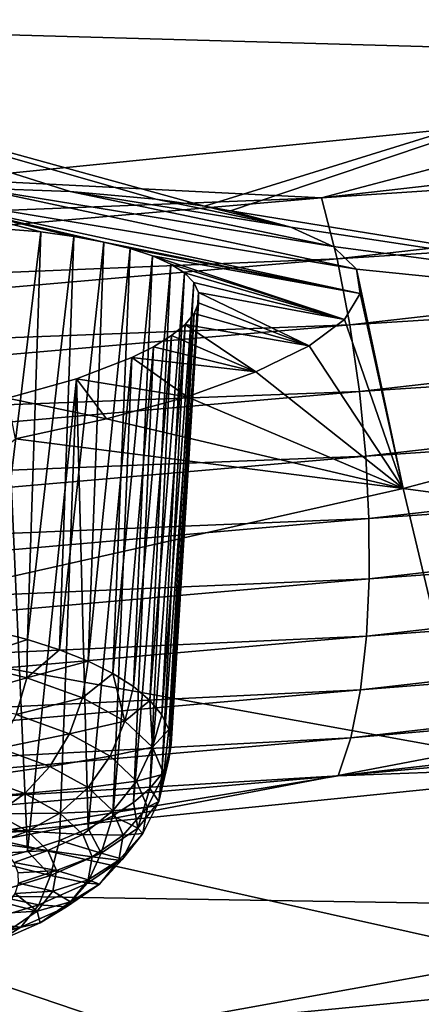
# Model space of a CAD drawing. Header units: metres. Extents: x -90 to 304, y -90 to 74.
# Tile 301 of 570: x 257.09 to 258.42, y -11.97 to -8.73. Entities that reach past the tile are written whole.
import ezdxf

# ---------------------------------------------------------------- set-up
doc = ezdxf.new("R2010")
doc.units = ezdxf.units.M
doc.layers.add('solid_21662050_350', color=7, linetype='CONTINUOUS')

msp = doc.modelspace()

# ---------------------------------------------------------------- linework, layer by layer
at = {"layer": 'solid_21662050_350'}
for points in [[(259.215271, -7.748534, 237.035049), (256.880402, -7.991722, 237.710541), (259.210663, -9.016086, 238.406448)], [(256.880402, -7.991722, 237.710541), (256.861572, -9.251046, 239.063583), (259.210663, -9.016086, 238.406448)], [(255.821121, -8.201881, 237.4832), (257.737732, -8.619792, 236.749832), (255.373245, -8.845696, 237.377304)], [(255.493683, -8.731043, 193.446609), (256.855652, -8.292377, 192.228165), (259.316559, -8.83867, 195.305725)], [(256.855652, -8.292377, 192.228165), (260.812012, -8.293378, 193.791122), (259.316559, -8.83867, 195.305725)], [(255.373245, -8.845696, 237.377304), (257.737732, -8.619792, 236.749832), (256.862122, -8.442142, 236.256393)], [(255.493683, -8.731043, 193.446609), (259.316559, -8.83867, 195.305725), (257.701691, -9.339812, 196.697052)], [(257.541412, -9.316646, 196.535126), (255.493683, -8.731043, 193.446609), (257.701691, -9.339812, 196.697052)], [(257.259399, -9.291885, 196.320023), (256.951874, -9.281443, 196.157608), (255.493683, -8.731043, 193.446609)], [(257.541412, -9.316646, 196.535126), (257.259399, -9.291885, 196.320023), (255.493683, -8.731043, 193.446609)], [(258.087067, -9.312941, 238.893005), (262.431396, -8.819945, 237.515472), (259.210663, -9.016086, 238.406448)], [(262.494659, -9.019177, 237.622101), (262.431396, -8.819945, 237.515472), (258.087067, -9.312941, 238.893005)], [(257.787781, -9.356049, 196.800568), (257.701691, -9.339812, 196.697052), (259.316559, -8.83867, 195.305725)], [(257.787781, -9.356049, 196.800568), (259.316559, -8.83867, 195.305725), (260.285156, -9.759603, 199.735977)], [(258.087067, -9.312941, 238.893005), (259.210663, -9.016086, 238.406448), (256.861572, -9.251046, 239.063583)], [(258.138275, -9.514251, 239.003906), (262.494659, -9.019177, 237.622101), (258.087067, -9.312941, 238.893005)], [(262.546875, -9.234447, 237.691711), (262.494659, -9.019177, 237.622101), (258.138275, -9.514251, 239.003906)], [(258.180511, -9.731411, 239.076981), (262.546875, -9.234447, 237.691711), (258.138275, -9.514251, 239.003906)], [(262.58606, -9.452213, 237.723648), (262.546875, -9.234447, 237.691711), (258.180511, -9.731411, 239.076981)], [(258.087067, -9.312941, 238.893005), (256.861572, -9.251046, 239.063583), (254.486755, -9.455252, 239.63475)], [(256.951874, -9.281443, 196.157608), (258.202728, -9.547585, 197.793976), (256.626129, -9.284946, 196.048935)], [(256.951874, -9.281443, 196.157608), (258.125488, -9.473622, 197.441895), (258.202728, -9.547585, 197.793976)], [(257.259399, -9.291885, 196.320023), (258.125488, -9.473622, 197.441895), (256.951874, -9.281443, 196.157608)], [(253.648453, -9.699002, 239.971878), (258.087067, -9.312941, 238.893005), (254.486755, -9.455252, 239.63475)], [(258.138275, -9.514251, 239.003906), (258.087067, -9.312941, 238.893005), (253.648453, -9.699002, 239.971878)], [(256.626129, -9.284946, 196.048935), (258.202728, -9.547585, 197.793976), (258.214935, -9.628449, 198.151321)], [(257.369965, -9.458461, 197.063141), (256.626129, -9.284946, 196.048935), (258.214935, -9.628449, 198.151321)], [(257.271423, -9.440225, 196.946365), (256.626129, -9.284946, 196.048935), (257.369965, -9.458461, 197.063141)], [(257.162964, -9.425363, 196.840515), (256.626129, -9.284946, 196.048935), (257.271423, -9.440225, 196.946365)], [(256.921814, -9.405927, 196.664383), (256.626129, -9.284946, 196.048935), (257.162964, -9.425363, 196.840515)], [(257.259399, -9.291885, 196.320023), (257.98584, -9.409098, 197.107285), (258.125488, -9.473622, 197.441895)], [(257.541412, -9.316646, 196.535126), (257.98584, -9.409098, 197.107285), (257.259399, -9.291885, 196.320023)], [(257.541412, -9.316646, 196.535126), (257.701691, -9.339812, 196.697052), (257.98584, -9.409098, 197.107285)], [(257.98584, -9.409098, 197.107285), (257.701691, -9.339812, 196.697052), (257.787781, -9.356049, 196.800568)], [(257.98584, -9.409098, 197.107285), (257.787781, -9.356049, 196.800568), (260.285156, -9.759603, 199.735977)], [(256.921814, -9.405927, 196.664383), (257.162964, -9.425363, 196.840515), (257.002014, -10.73855, 196.364975)], [(258.125488, -9.473622, 197.441895), (257.98584, -9.409098, 197.107285), (260.285156, -9.759603, 199.735977)], [(257.162964, -9.425363, 196.840515), (257.118469, -10.768594, 196.454391), (257.002014, -10.73855, 196.364975)], [(257.162964, -9.425363, 196.840515), (257.271423, -9.440225, 196.946365), (257.118469, -10.768594, 196.454391)], [(257.271423, -9.440225, 196.946365), (257.224426, -10.802543, 196.554794), (257.118469, -10.768594, 196.454391)], [(257.271423, -9.440225, 196.946365), (257.369965, -9.458461, 197.063141), (257.224426, -10.802543, 196.554794)], [(257.369965, -9.458461, 197.063141), (257.318756, -10.840027, 196.66507), (257.224426, -10.802543, 196.554794)], [(257.369965, -9.458461, 197.063141), (257.456818, -9.47987, 197.189285), (257.318756, -10.840027, 196.66507)], [(257.369965, -9.458461, 197.063141), (258.214935, -9.628449, 198.151321), (257.456818, -9.47987, 197.189285)], [(258.202728, -9.547585, 197.793976), (258.125488, -9.473622, 197.441895), (260.285156, -9.759603, 199.735977)], [(258.212219, -9.950788, 239.11145), (262.58606, -9.452213, 237.723648), (258.180511, -9.731411, 239.076981)], [(262.611542, -9.664063, 237.719086), (262.58606, -9.452213, 237.723648), (258.212219, -9.950788, 239.11145)], [(257.456818, -9.47987, 197.189285), (257.40036, -10.880633, 196.784042), (257.318756, -10.840027, 196.66507)], [(257.456818, -9.47987, 197.189285), (257.53064, -9.504159, 197.323013), (257.40036, -10.880633, 196.784042)], [(257.53064, -9.504159, 197.323013), (257.468384, -10.92392, 196.91037), (257.40036, -10.880633, 196.784042)], [(257.456818, -9.47987, 197.189285), (258.214935, -9.628449, 198.151321), (257.53064, -9.504159, 197.323013)], [(257.53064, -9.504159, 197.323013), (257.590576, -9.531059, 197.462875), (257.468384, -10.92392, 196.91037)], [(257.53064, -9.504159, 197.323013), (258.214935, -9.628449, 198.151321), (258.162415, -9.713434, 198.50177)], [(257.53064, -9.504159, 197.323013), (258.162415, -9.713434, 198.50177), (257.590576, -9.531059, 197.462875)], [(253.687195, -9.901958, 240.086136), (258.138275, -9.514251, 239.003906), (253.648453, -9.699002, 239.971878)], [(258.180511, -9.731411, 239.076981), (258.138275, -9.514251, 239.003906), (253.687195, -9.901958, 240.086136)], [(257.590576, -9.531059, 197.462875), (257.522095, -10.969409, 197.042694), (257.468384, -10.92392, 196.91037)], [(257.590576, -9.531059, 197.462875), (257.636108, -9.560304, 197.607437), (257.522095, -10.969409, 197.042694)], [(257.590576, -9.531059, 197.462875), (258.162415, -9.713434, 198.50177), (257.636108, -9.560304, 197.607437)], [(257.636108, -9.560304, 197.607437), (257.560883, -11.016605, 197.17955), (257.522095, -10.969409, 197.042694)], [(257.636108, -9.560304, 197.607437), (257.666779, -9.591599, 197.755264), (257.560883, -11.016605, 197.17955)], [(257.636108, -9.560304, 197.607437), (258.162415, -9.713434, 198.50177), (257.666779, -9.591599, 197.755264)], [(258.202728, -9.547585, 197.793976), (260.285156, -9.759603, 199.735977), (258.355713, -10.271256, 201.15715)], [(258.214935, -9.628449, 198.151321), (258.202728, -9.547585, 197.793976), (258.355713, -10.271256, 201.15715)], [(257.666779, -9.591599, 197.755264), (257.58432, -11.06499, 197.319443), (257.560883, -11.016605, 197.17955)], [(257.666779, -9.591599, 197.755264), (257.682281, -9.624607, 197.9048), (257.58432, -11.06499, 197.319443)], [(257.666779, -9.591599, 197.755264), (258.162415, -9.713434, 198.50177), (257.682281, -9.624607, 197.9048)], [(257.682281, -9.624607, 197.9048), (257.592163, -11.114033, 197.460846), (257.58432, -11.06499, 197.319443)], [(257.682281, -9.624607, 197.9048), (257.682556, -9.659, 198.054535), (257.592163, -11.114033, 197.460846)], [(257.682281, -9.624607, 197.9048), (258.162415, -9.713434, 198.50177), (258.046722, -9.80025, 198.835754)], [(257.682281, -9.624607, 197.9048), (258.046722, -9.80025, 198.835754), (257.682556, -9.659, 198.054535)], [(258.162415, -9.713434, 198.50177), (258.214935, -9.628449, 198.151321), (258.355713, -10.271256, 201.15715)], [(257.682556, -9.659, 198.054535), (257.58432, -11.163198, 197.602203), (257.592163, -11.114033, 197.460846)], [(257.682556, -9.659, 198.054535), (257.667633, -9.694444, 198.203003), (257.58432, -11.163198, 197.602203)], [(257.682556, -9.659, 198.054535), (258.046722, -9.80025, 198.835754), (257.667633, -9.694444, 198.203003)], [(258.232819, -10.163928, 239.108444), (262.611542, -9.664063, 237.719086), (258.212219, -9.950788, 239.11145)], [(262.624573, -9.869178, 237.681885), (262.611542, -9.664063, 237.719086), (258.232819, -10.163928, 239.108444)], [(257.667633, -9.694444, 198.203003), (257.560852, -11.211946, 197.741974), (257.58432, -11.163198, 197.602203)], [(257.667633, -9.694444, 198.203003), (257.637695, -9.730562, 198.348648), (257.560852, -11.211946, 197.741974)], [(257.667633, -9.694444, 198.203003), (258.046722, -9.80025, 198.835754), (257.637695, -9.730562, 198.348648)], [(253.719147, -10.120615, 240.161957), (258.180511, -9.731411, 239.076981), (253.687195, -9.901958, 240.086136)], [(258.212219, -9.950788, 239.11145), (258.180511, -9.731411, 239.076981), (253.719147, -10.120615, 240.161957)], [(257.637695, -9.730562, 198.348648), (257.522064, -11.259742, 197.878632), (257.560852, -11.211946, 197.741974)], [(257.637695, -9.730562, 198.348648), (257.593079, -9.767015, 198.490112), (257.522064, -11.259742, 197.878632)], [(257.637695, -9.730562, 198.348648), (257.870972, -9.88665, 199.144577), (257.593079, -9.767015, 198.490112)], [(257.637695, -9.730562, 198.348648), (258.046722, -9.80025, 198.835754), (257.870972, -9.88665, 199.144577)], [(258.046722, -9.80025, 198.835754), (258.162415, -9.713434, 198.50177), (258.355713, -10.271256, 201.15715)], [(257.593079, -9.767015, 198.490112), (257.468353, -11.306063, 198.010651), (257.522064, -11.259742, 197.878632)], [(257.593079, -9.767015, 198.490112), (257.534302, -9.803437, 198.625961), (257.468353, -11.306063, 198.010651)], [(257.593079, -9.767015, 198.490112), (257.870972, -9.88665, 199.144577), (257.534302, -9.803437, 198.625961)], [(258.355713, -10.271256, 201.15715), (260.285156, -9.759603, 199.735977), (260.87738, -10.608493, 204.302597)], [(257.870972, -9.88665, 199.144577), (258.046722, -9.80025, 198.835754), (258.355713, -10.271256, 201.15715)], [(257.534302, -9.803437, 198.625961), (257.400299, -11.350401, 198.136612), (257.468353, -11.306063, 198.010651)], [(257.534302, -9.803437, 198.625961), (257.461975, -9.839478, 198.754898), (257.400299, -11.350401, 198.136612)], [(257.534302, -9.803437, 198.625961), (257.870972, -9.88665, 199.144577), (257.461975, -9.839478, 198.754898)], [(257.461975, -9.839478, 198.754898), (257.644318, -9.968383, 199.413086), (257.279694, -9.909043, 198.987213)], [(257.461975, -9.839478, 198.754898), (257.279694, -9.909043, 198.987213), (257.318665, -11.392271, 198.255127)], [(257.461975, -9.839478, 198.754898), (257.318665, -11.392271, 198.255127), (257.400299, -11.350401, 198.136612)], [(257.461975, -9.839478, 198.754898), (257.870972, -9.88665, 199.144577), (257.644318, -9.968383, 199.413086)], [(257.644318, -9.968383, 199.413086), (257.870972, -9.88665, 199.144577), (258.355713, -10.271256, 201.15715)], [(258.243378, -10.370035, 239.071945), (262.624573, -9.869178, 237.681885), (258.232819, -10.163928, 239.108444)], [(262.626099, -10.067026, 237.614822), (262.624573, -9.869178, 237.681885), (258.243378, -10.370035, 239.071945)], [(257.279694, -9.909043, 198.987213), (257.379272, -10.041797, 199.630035), (257.053497, -9.97305, 199.178192)], [(257.279694, -9.909043, 198.987213), (257.053497, -9.97305, 199.178192), (257.118378, -11.466804, 198.464706)], [(257.279694, -9.909043, 198.987213), (257.118378, -11.466804, 198.464706), (257.224365, -11.431214, 198.364899)], [(257.279694, -9.909043, 198.987213), (257.224365, -11.431214, 198.364899), (257.318665, -11.392271, 198.255127)], [(257.279694, -9.909043, 198.987213), (257.644318, -9.968383, 199.413086), (257.379272, -10.041797, 199.630035)], [(253.743134, -10.341269, 240.19841), (258.212219, -9.950788, 239.11145), (253.719147, -10.120615, 240.161957)], [(258.232819, -10.163928, 239.108444), (258.212219, -9.950788, 239.11145), (253.743134, -10.341269, 240.19841)], [(257.118378, -11.466804, 198.464706), (257.053497, -9.97305, 199.178192), (257.001892, -11.49865, 198.553497)], [(257.053497, -9.97305, 199.178192), (257.379272, -10.041797, 199.630035), (257.079498, -10.107382, 199.799149)], [(257.379272, -10.041797, 199.630035), (257.644318, -9.968383, 199.413086), (258.355713, -10.271256, 201.15715)], [(257.079498, -10.107382, 199.799149), (257.379272, -10.041797, 199.630035), (258.355713, -10.271256, 201.15715)], [(258.244629, -10.568599, 239.004745), (262.626099, -10.067026, 237.614822), (258.243378, -10.370035, 239.071945)], [(262.615082, -10.255854, 237.515625), (262.626099, -10.067026, 237.614822), (258.244629, -10.568599, 239.004745)], [(257.079498, -10.107382, 199.799149), (258.355713, -10.271256, 201.15715), (256.314209, -10.73033, 202.432266)], [(253.758728, -10.555434, 240.196655), (258.232819, -10.163928, 239.108444), (253.743134, -10.341269, 240.19841)], [(258.243378, -10.370035, 239.071945), (258.232819, -10.163928, 239.108444), (253.758728, -10.555434, 240.196655)], [(258.235718, -10.757834, 238.904541), (262.615082, -10.255854, 237.515625), (258.244629, -10.568599, 239.004745)], [(262.590149, -10.433129, 237.381332), (262.615082, -10.255854, 237.515625), (258.235718, -10.757834, 238.904541)], [(256.314209, -10.73033, 202.432266), (258.355713, -10.271256, 201.15715), (258.562103, -11.136545, 205.769318)], [(258.355713, -10.271256, 201.15715), (260.87738, -10.608493, 204.302597), (258.562103, -11.136545, 205.769318)], [(253.766724, -10.762334, 240.16069), (258.243378, -10.370035, 239.071945), (253.758728, -10.555434, 240.196655)], [(258.244629, -10.568599, 239.004745), (258.243378, -10.370035, 239.071945), (253.766724, -10.762334, 240.16069)], [(258.215546, -10.935172, 238.768265), (262.590149, -10.433129, 237.381332), (258.235718, -10.757834, 238.904541)], [(262.551392, -10.590738, 237.215134), (262.590149, -10.433129, 237.381332), (258.215546, -10.935172, 238.768265)], [(253.767654, -10.961468, 240.093399), (258.244629, -10.568599, 239.004745), (253.766724, -10.762334, 240.16069)], [(258.235718, -10.757834, 238.904541), (258.244629, -10.568599, 239.004745), (253.767654, -10.961468, 240.093399)], [(258.184204, -11.092471, 238.599121), (262.551392, -10.590738, 237.215134), (258.215546, -10.935172, 238.768265)], [(262.499847, -10.717034, 237.024185), (262.551392, -10.590738, 237.215134), (258.184204, -11.092471, 238.599121)], [(256.314209, -10.73033, 202.432266), (258.562103, -11.136545, 205.769318), (256.130981, -11.601048, 207.05954)], [(256.896942, -10.842085, 196.284653), (257.002014, -10.73855, 196.364975), (257.118469, -10.768594, 196.454391)], [(258.142517, -11.218068, 238.404358), (261.631287, -10.903743, 237.108032), (262.499847, -10.717034, 237.024185)], [(258.142517, -11.218068, 238.404358), (262.499847, -10.717034, 237.024185), (258.184204, -11.092471, 238.599121)], [(253.760925, -11.151032, 239.992401), (258.235718, -10.757834, 238.904541), (253.767654, -10.961468, 240.093399)], [(258.215546, -10.935172, 238.768265), (258.235718, -10.757834, 238.904541), (253.760925, -11.151032, 239.992401)], [(257.116974, -10.895028, 196.442596), (256.896942, -10.842085, 196.284653), (257.118469, -10.768594, 196.454391)], [(257.116974, -10.895028, 196.442596), (257.118469, -10.768594, 196.454391), (257.224426, -10.802543, 196.554794)], [(257.116974, -10.895028, 196.442596), (257.224426, -10.802543, 196.554794), (257.318756, -10.840027, 196.66507)], [(257.300262, -10.961288, 196.63797), (257.116974, -10.895028, 196.442596), (257.318756, -10.840027, 196.66507)], [(257.300262, -10.961288, 196.63797), (257.318756, -10.840027, 196.66507), (257.40036, -10.880633, 196.784042)], [(256.869446, -10.965138, 196.291046), (256.896942, -10.842085, 196.284653), (257.116974, -10.895028, 196.442596)], [(256.869446, -10.965138, 196.291046), (257.116974, -10.895028, 196.442596), (257.080963, -11.016035, 196.442871)], [(257.080963, -11.016035, 196.442871), (257.116974, -10.895028, 196.442596), (257.300262, -10.961288, 196.63797)], [(257.439789, -11.038321, 196.863251), (257.300262, -10.961288, 196.63797), (257.40036, -10.880633, 196.784042)], [(257.439789, -11.038321, 196.863251), (257.40036, -10.880633, 196.784042), (257.468384, -10.92392, 196.91037)], [(258.142517, -11.218068, 238.404358), (259.305756, -11.17416, 237.851837), (261.631287, -10.903743, 237.108032)], [(253.745667, -11.328427, 239.854553), (258.215546, -10.935172, 238.768265), (253.760925, -11.151032, 239.992401)], [(258.184204, -11.092471, 238.599121), (258.215546, -10.935172, 238.768265), (253.745667, -11.328427, 239.854553)], [(257.439789, -11.038321, 196.863251), (257.468384, -10.92392, 196.91037), (257.522095, -10.969409, 197.042694)], [(257.080963, -11.016035, 196.442871), (257.300262, -10.961288, 196.63797), (257.257141, -11.079734, 196.630692)], [(257.257141, -11.079734, 196.630692), (257.300262, -10.961288, 196.63797), (257.439789, -11.038321, 196.863251)], [(257.530182, -11.123163, 197.109787), (257.439789, -11.038321, 196.863251), (257.522095, -10.969409, 197.042694)], [(257.530182, -11.123163, 197.109787), (257.522095, -10.969409, 197.042694), (257.560883, -11.016605, 197.17955)], [(257.080963, -11.016035, 196.442871), (257.257141, -11.079734, 196.630692), (257.026611, -11.127332, 196.467361)], [(257.530182, -11.123163, 197.109787), (257.560883, -11.016605, 197.17955), (257.58432, -11.06499, 197.319443)], [(257.257141, -11.079734, 196.630692), (257.439789, -11.038321, 196.863251), (257.391296, -11.153788, 196.84726)], [(257.391296, -11.153788, 196.84726), (257.439789, -11.038321, 196.863251), (257.530182, -11.123163, 197.109787)], [(257.567963, -11.212556, 197.368118), (257.530182, -11.123163, 197.109787), (257.58432, -11.06499, 197.319443)], [(257.567963, -11.212556, 197.368118), (257.58432, -11.06499, 197.319443), (257.592163, -11.114033, 197.460846)], [(253.721954, -11.485489, 239.683075), (258.184204, -11.092471, 238.599121), (253.745667, -11.328427, 239.854553)], [(258.142517, -11.218068, 238.404358), (258.184204, -11.092471, 238.599121), (253.721954, -11.485489, 239.683075)], [(257.257141, -11.079734, 196.630692), (257.19223, -11.187207, 196.643906), (257.026611, -11.127332, 196.467361)], [(257.257141, -11.079734, 196.630692), (257.391296, -11.153788, 196.84726), (257.19223, -11.187207, 196.643906)], [(257.026611, -11.127332, 196.467361), (257.19223, -11.187207, 196.643906), (256.957397, -11.221822, 196.514481)], [(257.391296, -11.153788, 196.84726), (257.530182, -11.123163, 197.109787), (257.47818, -11.235351, 197.084274)], [(257.47818, -11.235351, 197.084274), (257.530182, -11.123163, 197.109787), (257.567963, -11.212556, 197.368118)], [(257.567963, -11.212556, 197.368118), (257.592163, -11.114033, 197.460846), (257.58432, -11.163198, 197.602203)], [(256.130981, -11.601048, 207.05954), (258.562103, -11.136545, 205.769318), (259.641602, -11.656446, 209.783081)], [(257.391296, -11.153788, 196.84726), (257.318329, -11.256816, 196.847473), (257.19223, -11.187207, 196.643906)], [(257.391296, -11.153788, 196.84726), (257.47818, -11.235351, 197.084274), (257.318329, -11.256816, 196.847473)], [(257.551727, -11.303064, 197.628311), (257.58432, -11.163198, 197.602203), (257.560852, -11.211946, 197.741974)], [(257.551727, -11.303064, 197.628311), (257.567963, -11.212556, 197.368118), (257.58432, -11.163198, 197.602203)], [(259.305756, -11.17416, 237.851837), (256.951324, -11.413691, 238.510544), (259.092621, -11.892765, 234.806763)], [(258.142517, -11.218068, 238.404358), (256.951324, -11.413691, 238.510544), (259.305756, -11.17416, 237.851837)], [(257.19223, -11.187207, 196.643906), (257.109619, -11.276856, 196.676758), (256.957397, -11.221822, 196.514481)], [(257.19223, -11.187207, 196.643906), (257.318329, -11.256816, 196.847473), (257.109619, -11.276856, 196.676758)], [(253.690414, -11.610541, 239.485306), (256.951324, -11.413691, 238.510544), (258.142517, -11.218068, 238.404358)], [(253.690414, -11.610541, 239.485306), (258.142517, -11.218068, 238.404358), (253.721954, -11.485489, 239.683075)], [(256.957397, -11.221822, 196.514481), (257.109619, -11.276856, 196.676758), (256.877716, -11.293479, 196.581253)], [(257.47818, -11.235351, 197.084274), (257.567963, -11.212556, 197.368118), (257.514526, -11.321287, 197.332626)], [(257.514526, -11.321287, 197.332626), (257.567963, -11.212556, 197.368118), (257.551727, -11.303064, 197.628311)], [(257.551727, -11.303064, 197.628311), (257.560852, -11.211946, 197.741974), (257.522064, -11.259742, 197.878632)], [(257.318329, -11.256816, 196.847473), (257.225525, -11.340837, 196.863876), (257.109619, -11.276856, 196.676758)], [(257.318329, -11.256816, 196.847473), (257.399994, -11.333484, 197.070267), (257.225525, -11.340837, 196.863876)], [(257.47818, -11.235351, 197.084274), (257.399994, -11.333484, 197.070267), (257.318329, -11.256816, 196.847473)], [(257.47818, -11.235351, 197.084274), (257.514526, -11.321287, 197.332626), (257.399994, -11.333484, 197.070267)], [(257.482025, -11.39121, 197.880356), (257.522064, -11.259742, 197.878632), (257.468353, -11.306063, 198.010651)], [(257.482025, -11.39121, 197.880356), (257.551727, -11.303064, 197.628311), (257.522064, -11.259742, 197.878632)], [(257.109619, -11.276856, 196.676758), (257.014618, -11.342964, 196.727158), (256.877716, -11.293479, 196.581253)], [(257.109619, -11.276856, 196.676758), (257.225525, -11.340837, 196.863876), (257.014618, -11.342964, 196.727158)], [(257.514526, -11.321287, 197.332626), (257.434143, -11.414263, 197.303696), (257.399994, -11.333484, 197.070267)], [(257.482025, -11.39121, 197.880356), (257.468353, -11.306063, 198.010651), (257.400299, -11.350401, 198.136612)], [(257.514526, -11.321287, 197.332626), (257.498901, -11.408297, 197.582748), (257.434143, -11.414263, 197.303696)], [(257.498901, -11.408297, 197.582748), (257.551727, -11.303064, 197.628311), (257.482025, -11.39121, 197.880356)], [(257.514526, -11.321287, 197.332626), (257.551727, -11.303064, 197.628311), (257.498901, -11.408297, 197.582748)], [(257.014618, -11.342964, 196.727158), (257.118805, -11.400493, 196.895401), (256.91333, -11.381293, 196.791824)], [(257.225525, -11.340837, 196.863876), (257.118805, -11.400493, 196.895401), (257.014618, -11.342964, 196.727158)], [(257.225525, -11.340837, 196.863876), (257.300598, -11.411305, 197.068649), (257.118805, -11.400493, 196.895401)], [(257.399994, -11.333484, 197.070267), (257.300598, -11.411305, 197.068649), (257.225525, -11.340837, 196.863876)], [(257.399994, -11.333484, 197.070267), (257.434143, -11.414263, 197.303696), (257.300598, -11.411305, 197.068649)], [(257.361572, -11.473604, 198.114578), (257.400299, -11.350401, 198.136612), (257.318665, -11.392271, 198.255127)], [(257.361572, -11.473604, 198.114578), (257.482025, -11.39121, 197.880356), (257.400299, -11.350401, 198.136612)], [(257.118805, -11.400493, 196.895401), (256.969543, -11.409499, 196.874451), (256.91333, -11.381293, 196.791824)], [(257.361572, -11.473604, 198.114578), (257.318665, -11.392271, 198.255127), (257.224365, -11.431214, 198.364899)], [(257.431915, -11.493033, 197.825058), (257.482025, -11.39121, 197.880356), (257.361572, -11.473604, 198.114578)], [(257.498901, -11.408297, 197.582748), (257.482025, -11.39121, 197.880356), (257.431915, -11.493033, 197.825058)], [(256.951324, -11.413691, 238.510544), (254.427246, -12.346958, 236.068329), (259.092621, -11.892765, 234.806763)], [(257.118805, -11.400493, 196.895401), (257.015656, -11.43967, 196.962463), (256.969543, -11.409499, 196.874451)], [(257.118805, -11.400493, 196.895401), (257.18631, -11.463855, 197.079529), (257.015656, -11.43967, 196.962463)], [(257.300598, -11.411305, 197.068649), (257.18631, -11.463855, 197.079529), (257.118805, -11.400493, 196.895401)], [(257.300598, -11.411305, 197.068649), (257.332001, -11.485554, 197.283203), (257.18631, -11.463855, 197.079529)], [(257.434143, -11.414263, 197.303696), (257.332001, -11.485554, 197.283203), (257.300598, -11.411305, 197.068649)], [(257.434143, -11.414263, 197.303696), (257.419464, -11.496049, 197.538818), (257.332001, -11.485554, 197.283203)], [(257.498901, -11.408297, 197.582748), (257.419464, -11.496049, 197.538818), (257.434143, -11.414263, 197.303696)], [(257.498901, -11.408297, 197.582748), (257.431915, -11.493033, 197.825058), (257.419464, -11.496049, 197.538818)], [(257.18631, -11.463855, 197.079529), (257.051025, -11.471425, 197.054779), (257.015656, -11.43967, 196.962463)], [(257.195038, -11.547082, 198.321976), (257.224365, -11.431214, 198.364899), (257.118378, -11.466804, 198.464706)], [(257.195038, -11.547082, 198.321976), (257.361572, -11.473604, 198.114578), (257.224365, -11.431214, 198.364899)], [(257.195038, -11.547082, 198.321976), (257.118378, -11.466804, 198.464706), (257.001892, -11.49865, 198.553497)], [(257.18631, -11.463855, 197.079529), (257.075287, -11.504365, 197.150223), (257.051025, -11.471425, 197.054779)], [(257.18631, -11.463855, 197.079529), (257.214539, -11.530615, 197.272446), (257.075287, -11.504365, 197.150223)], [(257.332001, -11.485554, 197.283203), (257.214539, -11.530615, 197.272446), (257.18631, -11.463855, 197.079529)], [(257.316132, -11.572243, 198.050217), (257.361572, -11.473604, 198.114578), (257.195038, -11.547082, 198.321976)], [(257.332001, -11.485554, 197.283203), (257.318481, -11.560727, 197.499313), (257.214539, -11.530615, 197.272446)], [(257.431915, -11.493033, 197.825058), (257.361572, -11.473604, 198.114578), (257.316132, -11.572243, 198.050217)], [(257.419464, -11.496049, 197.538818), (257.318481, -11.560727, 197.499313), (257.332001, -11.485554, 197.283203)], [(257.195038, -11.547082, 198.321976), (257.001892, -11.49865, 198.553497), (256.988739, -11.608819, 198.494568)], [(257.214539, -11.530615, 197.272446), (257.088043, -11.538075, 197.247604), (257.075287, -11.504365, 197.150223)], [(257.431915, -11.493033, 197.825058), (257.316132, -11.572243, 198.050217), (257.356506, -11.5757, 197.766571)], [(257.419464, -11.496049, 197.538818), (257.356506, -11.5757, 197.766571), (257.318481, -11.560727, 197.499313)], [(257.431915, -11.493033, 197.825058), (257.356506, -11.5757, 197.766571), (257.419464, -11.496049, 197.538818)], [(257.156006, -11.642879, 198.249588), (257.195038, -11.547082, 198.321976), (256.988739, -11.608819, 198.494568)], [(257.214539, -11.530615, 197.272446), (257.089203, -11.572133, 197.345703), (257.088043, -11.538075, 197.247604)], [(257.214539, -11.530615, 197.272446), (257.202393, -11.598208, 197.466766), (257.089203, -11.572133, 197.345703)], [(257.316132, -11.572243, 198.050217), (257.195038, -11.547082, 198.321976), (257.156006, -11.642879, 198.249588)], [(257.318481, -11.560727, 197.499313), (257.202393, -11.598208, 197.466766), (257.214539, -11.530615, 197.272446)], [(257.202393, -11.598208, 197.466766), (257.078735, -11.606109, 197.443268), (257.089203, -11.572133, 197.345703)], [(257.316132, -11.572243, 198.050217), (257.156006, -11.642879, 198.249588), (257.24765, -11.650155, 197.978226)], [(257.318481, -11.560727, 197.499313), (257.26062, -11.633939, 197.708664), (257.202393, -11.598208, 197.466766)], [(257.316132, -11.572243, 198.050217), (257.24765, -11.650155, 197.978226), (257.356506, -11.5757, 197.766571)], [(257.356506, -11.5757, 197.766571), (257.24765, -11.650155, 197.978226), (257.26062, -11.633939, 197.708664)], [(257.356506, -11.5757, 197.766571), (257.26062, -11.633939, 197.708664), (257.318481, -11.560727, 197.499313)], [(255.075394, -12.310399, 211.080856), (256.130981, -11.601048, 207.05954), (257.460968, -12.052434, 210.88298)], [(256.130981, -11.601048, 207.05954), (259.641602, -11.656446, 209.783081), (257.460968, -12.052434, 210.88298)], [(257.156006, -11.642879, 198.249588), (256.988739, -11.608819, 198.494568), (256.957672, -11.702229, 198.415512)], [(257.15036, -11.664037, 197.654999), (257.056763, -11.639577, 197.539078), (257.078735, -11.606109, 197.443268)], [(257.202393, -11.598208, 197.466766), (257.15036, -11.664037, 197.654999), (257.078735, -11.606109, 197.443268)], [(257.26062, -11.633939, 197.708664), (257.15036, -11.664037, 197.654999), (257.202393, -11.598208, 197.466766)], [(257.156006, -11.642879, 198.249588), (256.957672, -11.702229, 198.415512), (257.097137, -11.716552, 198.165634)], [(257.15036, -11.664037, 197.654999), (257.02356, -11.672114, 197.631927), (257.056763, -11.639577, 197.539078)], [(257.156006, -11.642879, 198.249588), (257.097137, -11.716552, 198.165634), (257.24765, -11.650155, 197.978226)], [(257.24765, -11.650155, 197.978226), (257.097137, -11.716552, 198.165634), (257.160583, -11.702374, 197.903198)], [(257.26062, -11.633939, 197.708664), (257.160583, -11.702374, 197.903198), (257.15036, -11.664037, 197.654999)], [(257.24765, -11.650155, 197.978226), (257.160583, -11.702374, 197.903198), (257.26062, -11.633939, 197.708664)], [(257.15036, -11.664037, 197.654999), (257.060425, -11.725571, 197.829926), (257.02356, -11.672114, 197.631927)], [(257.160583, -11.702374, 197.903198), (257.060425, -11.725571, 197.829926), (257.15036, -11.664037, 197.654999)], [(257.460968, -12.052434, 210.88298), (259.641602, -11.656446, 209.783081), (259.921509, -12.16659, 214.155182)], [(257.097137, -11.716552, 198.165634), (256.957672, -11.702229, 198.415512), (256.910736, -11.77234, 198.321594)], [(257.097137, -11.716552, 198.165634), (256.910736, -11.77234, 198.321594), (257.022217, -11.763403, 198.075455)], [(257.160583, -11.702374, 197.903198), (257.022217, -11.763403, 198.075455), (257.060425, -11.725571, 197.829926)], [(257.097137, -11.716552, 198.165634), (257.022217, -11.763403, 198.075455), (257.160583, -11.702374, 197.903198)], [(259.092621, -11.892765, 234.806763), (254.427246, -12.346958, 236.068329), (258.035553, -12.561463, 231.415329)], [(259.092621, -11.892765, 234.806763), (258.035553, -12.561463, 231.415329), (262.329071, -12.016646, 229.902039)]]:
    msp.add_3dface(points, dxfattribs=at)

doc.saveas('drawing.dxf')
